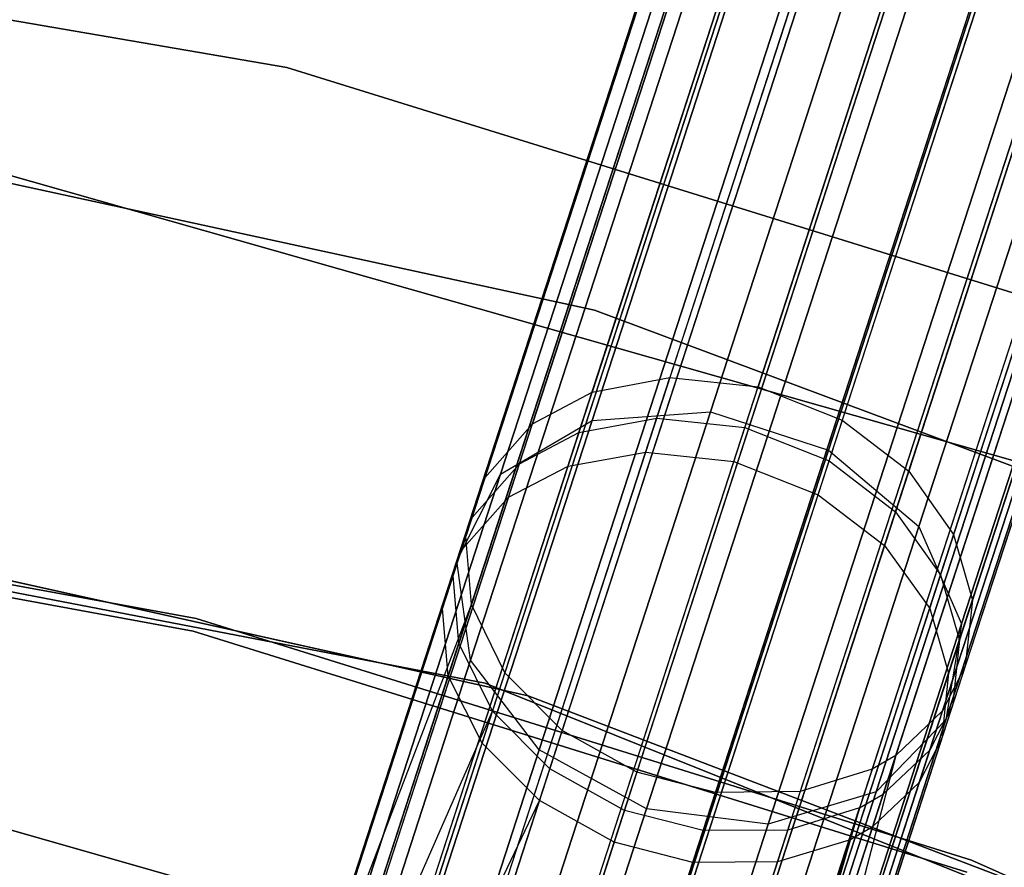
# Model space of a CAD drawing. Extents: x 0.3 to 7.1, y -3.38 to 3.38.
# Tile 555 of 604: x 4.25 to 4.63, y 2.42 to 2.75. Entities that reach past the tile are written whole.
import ezdxf

# ---------------------------------------------------------------- set-up
doc = ezdxf.new("R2010")
doc.units = 0
doc.header["$LTSCALE"] = 2.54
doc.layers.get('0').update_dxf_attribs({"linetype": 'CONTINUOUS'})

# ---------------------------------------------------------------- blocks, each defined once
blk = doc.blocks.new('SINGLES_AVVSTL_STL')
at = {"color": 0}
for p, q in [((4.51575, 2.59947, 19.41024), (4.62906, 2.94819, 18.83209)), ((4.51575, 2.59947, 19.41024), (4.62906, 2.94819, 18.83209)), ((4.62906, 2.94819, 21.85677), (4.51575, 2.59947, 21.27863)), ((4.62906, 2.94819, 21.85677), (4.51575, 2.59947, 21.27863)), ((4.4701, 2.59609, 19.39629), (4.58257, 2.94226, 18.82238)), ((4.4701, 2.59609, 19.39629), (4.58257, 2.94226, 18.82238)), ((4.58257, 2.94226, 21.86649), (4.4701, 2.59609, 21.29258)), ((4.58257, 2.94226, 21.86649), (4.4701, 2.59609, 21.29258)), ((4.49505, 2.59691, 53.78696), (4.60711, 2.94178, 53.21898)), ((4.49505, 2.59691, 53.78696), (4.60711, 2.94178, 53.21898)), ((4.52908, 2.59337, 53.79274), (4.64147, 2.93929, 53.22303)), ((4.52908, 2.59337, 53.79274), (4.64147, 2.93929, 53.22303)), ((4.46502, 2.59142, 53.77523), (4.57639, 2.93417, 53.21075)), ((4.46502, 2.59142, 53.77523), (4.57639, 2.93417, 53.21075)), ((4.49081, 2.58384, 60.68847), (4.60456, 2.93393, 60.12035)), ((4.49081, 2.58384, 60.68847), (4.60456, 2.93393, 60.12035)), ((4.60376, 2.93148, 56.20934), (4.50015, 2.61261, 55.68382)), ((4.60376, 2.93148, 56.20934), (4.50015, 2.61261, 55.68382)), ((4.52482, 2.58026, 60.69431), (4.63891, 2.93141, 60.12446)), ((4.52482, 2.58026, 60.69431), (4.63891, 2.93141, 60.12446)), ((4.56127, 2.58468, 19.41024), (4.67458, 2.9334, 18.83209)), ((4.56127, 2.58468, 19.41024), (4.67458, 2.9334, 18.83209)), ((4.67458, 2.9334, 21.85677), (4.56127, 2.58468, 21.27863)), ((4.67458, 2.9334, 21.85677), (4.56127, 2.58468, 21.27863)), ((4.4608, 2.57843, 60.67664), (4.57385, 2.92636, 60.11202)), ((4.4608, 2.57843, 60.67664), (4.57385, 2.92636, 60.11202)), ((4.63812, 2.92896, 56.20522), (4.53419, 2.60912, 55.6781)), ((4.63812, 2.92896, 56.20522), (4.53419, 2.60912, 55.6781)), ((4.56154, 2.58049, 53.79094), (4.67383, 2.92608, 53.22177)), ((4.56154, 2.58049, 53.79094), (4.67383, 2.92608, 53.22177)), ((4.57306, 2.92393, 56.21771), (4.47009, 2.60702, 55.69542)), ((4.57306, 2.92393, 56.21771), (4.47009, 2.60702, 55.69542)), ((4.44204, 2.57936, 53.76021), (4.55252, 2.91938, 53.2002)), ((4.44204, 2.57936, 53.76021), (4.55252, 2.91938, 53.2002)), ((4.43476, 2.57532, 19.37157), (4.54576, 2.91696, 18.80517)), ((4.43476, 2.57532, 19.37157), (4.54576, 2.91696, 18.80517)), ((4.54576, 2.91696, 21.8837), (4.43476, 2.57532, 21.31729)), ((4.54576, 2.91696, 21.8837), (4.43476, 2.57532, 21.31729)), ((4.55728, 2.56739, 60.69249), (4.67127, 2.91821, 60.12318)), ((4.55728, 2.56739, 60.69249), (4.67127, 2.91821, 60.12318)), ((4.67048, 2.91576, 56.2065), (4.56665, 2.59622, 55.67988)), ((4.67048, 2.91576, 56.2065), (4.56665, 2.59622, 55.67988)), ((4.43785, 2.56647, 60.66148), (4.55, 2.91164, 60.10134)), ((4.43785, 2.56647, 60.66148), (4.55, 2.91164, 60.10134)), ((4.54922, 2.90923, 56.22842), (4.44707, 2.59483, 55.71028)), ((4.54922, 2.90923, 56.22842), (4.44707, 2.59483, 55.71028)), ((4.58718, 2.56087, 53.78226), (4.69896, 2.90489, 53.21568)), ((4.58718, 2.56087, 53.78226), (4.69896, 2.90489, 53.21568)), ((4.59623, 2.55511, 19.39629), (4.7087, 2.90127, 18.82238)), ((4.59623, 2.55511, 19.39629), (4.7087, 2.90127, 18.82238)), ((4.7087, 2.90127, 21.86649), (4.59623, 2.55511, 21.29258)), ((4.7087, 2.90127, 21.86649), (4.59623, 2.55511, 21.29258)), ((4.58295, 2.54784, 60.68373), (4.69641, 2.89706, 60.11702)), ((4.58295, 2.54784, 60.68373), (4.69641, 2.89706, 60.11702)), ((4.42375, 2.55868, 53.73973), (4.53303, 2.895, 53.18583)), ((4.42375, 2.55868, 53.73973), (4.53303, 2.895, 53.18583)), ((4.69562, 2.89462, 56.2127), (4.59227, 2.57653, 55.68846)), ((4.69562, 2.89462, 56.2127), (4.59227, 2.57653, 55.68846)), ((4.41961, 2.54593, 60.64083), (4.53054, 2.88734, 60.0868)), ((4.41961, 2.54593, 60.64083), (4.53054, 2.88734, 60.0868)), ((4.52976, 2.88496, 56.24303), (4.42872, 2.57399, 55.73054)), ((4.52976, 2.88496, 56.24303), (4.42872, 2.57399, 55.73054)), ((4.41784, 2.54192, 19.34176), (4.52707, 2.8781, 18.78441)), ((4.41784, 2.54192, 19.34176), (4.52707, 2.8781, 18.78441)), ((4.52707, 2.8781, 21.90446), (4.41784, 2.54192, 21.34711)), ((4.52707, 2.8781, 21.90446), (4.41784, 2.54192, 21.34711)), ((4.60457, 2.5365, 53.76786), (4.71551, 2.87791, 53.20558)), ((4.60457, 2.5365, 53.76786), (4.71551, 2.87791, 53.20558)), ((4.41642, 2.53611, 53.72054), (4.52456, 2.86895, 53.17236)), ((4.41642, 2.53611, 53.72054), (4.52456, 2.86895, 53.17236)), ((4.60037, 2.52356, 60.66921), (4.71298, 2.87014, 60.10678)), ((4.60037, 2.52356, 60.66921), (4.71298, 2.87014, 60.10678)), ((4.71219, 2.86772, 56.22296), (4.60962, 2.55204, 55.7027)), ((4.71219, 2.86772, 56.22296), (4.60962, 2.55204, 55.7027)), ((4.41232, 2.5235, 60.62146), (4.5221, 2.86137, 60.07316)), ((4.41232, 2.5235, 60.62146), (4.5221, 2.86137, 60.07316)), ((4.52133, 2.85902, 56.25672), (4.42134, 2.55126, 55.74952)), ((4.52133, 2.85902, 56.25672), (4.42134, 2.55126, 55.74952)), ((4.61261, 2.51754, 19.37157), (4.72361, 2.85917, 18.80517)), ((4.61261, 2.51754, 19.37157), (4.72361, 2.85917, 18.80517)), ((4.72361, 2.85917, 21.8837), (4.61261, 2.51754, 21.31729)), ((4.72361, 2.85917, 21.8837), (4.61261, 2.51754, 21.31729)), ((4.61186, 2.51133, 53.75032), (4.72176, 2.84957, 53.19327)), ((4.61186, 2.51133, 53.75032), (4.72176, 2.84957, 53.19327)), ((4.41864, 2.51005, 53.70104), (4.52564, 2.83936, 53.15869)), ((4.41864, 2.51005, 53.70104), (4.52564, 2.83936, 53.15869)), ((4.60769, 2.49851, 60.65151), (4.71925, 2.84186, 60.09432)), ((4.60769, 2.49851, 60.65151), (4.71925, 2.84186, 60.09432)), ((4.71848, 2.83947, 56.23547), (4.61686, 2.52673, 55.72006)), ((4.71848, 2.83947, 56.23547), (4.61686, 2.52673, 55.72006)), ((4.41459, 2.49756, 60.60179), (4.5232, 2.83185, 60.05931)), ((4.41459, 2.49756, 60.60179), (4.5232, 2.83185, 60.05931)), ((4.42321, 2.50353, 19.31369), (4.53077, 2.83457, 18.76485)), ((4.42321, 2.50353, 19.31369), (4.53077, 2.83457, 18.76485)), ((4.53077, 2.83457, 21.92401), (4.42321, 2.50353, 21.37518)), ((4.53077, 2.83457, 21.92401), (4.42321, 2.50353, 21.37518)), ((4.52245, 2.82952, 56.27062), (4.42351, 2.52503, 55.76881)), ((4.52245, 2.82952, 56.27062), (4.42351, 2.52503, 55.76881)), ((4.60918, 2.48596, 53.73013), (4.71789, 2.82053, 53.1791)), ((4.60918, 2.48596, 53.73013), (4.71789, 2.82053, 53.1791)), ((4.60666, 2.48057, 19.34176), (4.71589, 2.81674, 18.78441)), ((4.60666, 2.48057, 19.34176), (4.71589, 2.81674, 18.78441)), ((4.71589, 2.81674, 21.90446), (4.60666, 2.48057, 21.34711)), ((4.71589, 2.81674, 21.90446), (4.60666, 2.48057, 21.34711)), ((4.60506, 2.47327, 60.63114), (4.71541, 2.81291, 60.07997)), ((4.60506, 2.47327, 60.63114), (4.71541, 2.81291, 60.07997)), ((4.43165, 2.48384, 53.68414), (4.53765, 2.81009, 53.14683)), ((4.43165, 2.48384, 53.68414), (4.53765, 2.81009, 53.14683)), ((4.71465, 2.81054, 56.24987), (4.61413, 2.50118, 55.74003)), ((4.71465, 2.81054, 56.24987), (4.61413, 2.50118, 55.74003)), ((4.42763, 2.47148, 60.58474), (4.53524, 2.80266, 60.0473)), ((4.42763, 2.47148, 60.58474), (4.53524, 2.80266, 60.0473)), ((4.60044, 2.46885, 53.71479), (4.70825, 2.80065, 53.16833)), ((4.60044, 2.46885, 53.71479), (4.70825, 2.80065, 53.16833)), ((4.53449, 2.80035, 56.28268), (4.43647, 2.49869, 55.78553)), ((4.53449, 2.80035, 56.28268), (4.43647, 2.49869, 55.78553)), ((3.99002, 2.79461, 1.9), (4.35228, 2.73236, 1.9)), ((4.35228, 2.73236, 1.7), (3.99002, 2.79461, 1.7)), ((4.35228, 2.73236, 1.7), (3.99002, 2.79461, 1.7)), ((3.99002, 2.79461, 1.9), (4.35228, 2.73236, 1.9)), ((4.44965, 2.46896, 19.29377), (4.55602, 2.79634, 18.75099)), ((4.44965, 2.46896, 19.29377), (4.55602, 2.79634, 18.75099)), ((4.55602, 2.79634, 21.93788), (4.44965, 2.46896, 21.3951)), ((4.55602, 2.79634, 21.93788), (4.44965, 2.46896, 21.3951)), ((4.59636, 2.45627, 60.61566), (4.7058, 2.79309, 60.06907)), ((4.59636, 2.45627, 60.61566), (4.7058, 2.79309, 60.06907)), ((4.70503, 2.79074, 56.26082), (4.60535, 2.48395, 55.75521)), ((4.70503, 2.79074, 56.26082), (4.60535, 2.48395, 55.75521)), ((4.45372, 2.46166, 53.67259), (4.55905, 2.78582, 53.13872)), ((4.45372, 2.46166, 53.67259), (4.55905, 2.78582, 53.13872)), ((4.57975, 2.45267, 19.31369), (4.68731, 2.7837, 18.76485)), ((4.57975, 2.45267, 19.31369), (4.68731, 2.7837, 18.76485)), ((4.68731, 2.7837, 21.92401), (4.57975, 2.45267, 21.37518)), ((4.68731, 2.7837, 21.92401), (4.57975, 2.45267, 21.37518)), ((4.44973, 2.44938, 60.57309), (4.55665, 2.77844, 60.03909)), ((4.44973, 2.44938, 60.57309), (4.55665, 2.77844, 60.03909)), ((4.58245, 2.45177, 53.69716), (4.68923, 2.78037, 53.15596)), ((4.58245, 2.45177, 53.69716), (4.68923, 2.78037, 53.15596)), ((4.5559, 2.77614, 56.29091), (4.45852, 2.47642, 55.79695)), ((4.5559, 2.77614, 56.29091), (4.45852, 2.47642, 55.79695)), ((4.67971, 2.77399, 53.15153), (4.57331, 2.44652, 53.69083)), ((4.67971, 2.77399, 53.15153), (4.57331, 2.44652, 53.69083)), ((4.59703, 2.77218, 18.74598), (4.49109, 2.44611, 19.28658)), ((4.59703, 2.77218, 18.74598), (4.49109, 2.44611, 19.28658)), ((4.49109, 2.44611, 21.40228), (4.59703, 2.77218, 21.94289)), ((4.49109, 2.44611, 21.40228), (4.59703, 2.77218, 21.94289)), ((4.57841, 2.43931, 60.59787), (4.68679, 2.77289, 60.05654)), ((4.57841, 2.43931, 60.59787), (4.68679, 2.77289, 60.05654)), ((4.68604, 2.77056, 56.27339), (4.58731, 2.46672, 55.77265)), ((4.68604, 2.77056, 56.27339), (4.58731, 2.46672, 55.77265)), ((4.48263, 2.44558, 53.66744), (4.58765, 2.7688, 53.13511)), ((4.48263, 2.44558, 53.66744), (4.58765, 2.7688, 53.13511)), ((4.53804, 2.44023, 19.29377), (4.64442, 2.76762, 18.75099)), ((4.53804, 2.44023, 19.29377), (4.64442, 2.76762, 18.75099)), ((4.64442, 2.76762, 21.93788), (4.53804, 2.44023, 21.3951)), ((4.64442, 2.76762, 21.93788), (4.53804, 2.44023, 21.3951)), ((4.67729, 2.76653, 60.05206), (4.56928, 2.43411, 60.5915)), ((4.67729, 2.76653, 60.05206), (4.56928, 2.43411, 60.5915)), ((4.54561, 2.43799, 53.67735), (4.65121, 2.76301, 53.14206)), ((4.54561, 2.43799, 53.67735), (4.65121, 2.76301, 53.14206)), ((4.67653, 2.76421, 56.2779), (4.57815, 2.46143, 55.7789)), ((4.67653, 2.76421, 56.2779), (4.57815, 2.46143, 55.7789)), ((4.47865, 2.43333, 60.5679), (4.58526, 2.76144, 60.03543)), ((4.47865, 2.43333, 60.5679), (4.58526, 2.76144, 60.03543)), ((4.58451, 2.75915, 56.29459), (4.48741, 2.46029, 55.80204)), ((4.58451, 2.75915, 56.29459), (4.48741, 2.46029, 55.80204)), ((4.51292, 2.43774, 53.66898), (4.61803, 2.76124, 53.13619)), ((4.51292, 2.43774, 53.66898), (4.61803, 2.76124, 53.13619)), ((4.5416, 2.42568, 60.57789), (4.64881, 2.75561, 60.04247)), ((4.5416, 2.42568, 60.57789), (4.64881, 2.75561, 60.04247)), ((4.50894, 2.42548, 60.56945), (4.61564, 2.75387, 60.03653)), ((4.50894, 2.42548, 60.56945), (4.61564, 2.75387, 60.03653)), ((4.6149, 2.75159, 56.29348), (4.51771, 2.45246, 55.80052)), ((4.6149, 2.75159, 56.29348), (4.51771, 2.45246, 55.80052)), ((4.64806, 2.75331, 56.28752), (4.55041, 2.45279, 55.79224)), ((4.64806, 2.75331, 56.28752), (4.55041, 2.45279, 55.79224)), ((4.35228, 2.73236, 1.9), (4.70331, 2.62336, 1.9)), ((4.70331, 2.62336, 1.7), (4.35228, 2.73236, 1.7)), ((4.35228, 2.73236, 1.7), (4.35228, 2.73236, 1.9)), ((4.35228, 2.73236, 1.7), (4.35228, 2.73236, 1.9)), ((4.70331, 2.62336, 1.7), (4.35228, 2.73236, 1.7)), ((4.35228, 2.73236, 1.9), (4.70331, 2.62336, 1.9)), ((4.47106, 2.63861, 171.7), (4.08766, 2.72201, 171.7)), ((4.08766, 2.72201, 164.1), (4.47106, 2.63861, 164.1)), ((4.47106, 2.63861, 171.7), (4.08766, 2.72201, 171.7)), ((4.08766, 2.72201, 164.1), (4.47106, 2.63861, 164.1)), ((4.68971, 2.5643, 1.7), (4.20161, 2.70318, 1.7)), ((4.20161, 2.70318, 18.7), (4.68971, 2.5643, 18.7)), ((4.68971, 2.5643, 1.7), (4.20161, 2.70318, 1.7)), ((4.20161, 2.70318, 18.7), (4.68971, 2.5643, 18.7)), ((4.83869, 2.50149, 171.7), (4.47106, 2.63861, 171.7)), ((4.47106, 2.63861, 164.1), (4.83869, 2.50149, 164.1)), ((4.47106, 2.63861, 171.7), (4.47106, 2.63861, 164.1)), ((4.83869, 2.50149, 171.7), (4.47106, 2.63861, 171.7)), ((4.47106, 2.63861, 164.1), (4.83869, 2.50149, 164.1)), ((4.47106, 2.63861, 171.7), (4.47106, 2.63861, 164.1)), ((4.4276, 2.38932, 55.42123), (4.50015, 2.61261, 55.68382)), ((4.4276, 2.38932, 55.42123), (4.50015, 2.61261, 55.68382)), ((4.47009, 2.60702, 55.69542), (4.50015, 2.61261, 55.68382)), ((4.47009, 2.60702, 55.69542), (4.50015, 2.61261, 55.68382)), ((4.50015, 2.61261, 55.68382), (4.53419, 2.60912, 55.6781)), ((4.50015, 2.61261, 55.68382), (4.53419, 2.60912, 55.6781)), ((4.39799, 2.38511, 55.43445), (4.47009, 2.60702, 55.69542)), ((4.39799, 2.38511, 55.43445), (4.47009, 2.60702, 55.69542)), ((4.44707, 2.59483, 55.71028), (4.47009, 2.60702, 55.69542)), ((4.44707, 2.59483, 55.71028), (4.47009, 2.60702, 55.69542)), ((4.46142, 2.38516, 55.41471), (4.53419, 2.60912, 55.6781)), ((4.46142, 2.38516, 55.41471), (4.53419, 2.60912, 55.6781)), ((4.53419, 2.60912, 55.6781), (4.56665, 2.59622, 55.67988)), ((4.53419, 2.60912, 55.6781), (4.56665, 2.59622, 55.67988)), ((4.36529, 2.13637, 19.89149), (4.51575, 2.59947, 19.41024)), ((4.36529, 2.13637, 19.89149), (4.51575, 2.59947, 19.41024)), ((4.51575, 2.59947, 21.27863), (4.36529, 2.13637, 20.79738)), ((4.51575, 2.59947, 21.27863), (4.36529, 2.13637, 20.79738)), ((4.4701, 2.59609, 19.39629), (4.51575, 2.59947, 19.41024)), ((4.4701, 2.59609, 19.39629), (4.51575, 2.59947, 19.41024)), ((4.4701, 2.59609, 21.29258), (4.51575, 2.59947, 21.27863)), ((4.4701, 2.59609, 21.29258), (4.51575, 2.59947, 21.27863)), ((4.51575, 2.59947, 19.41024), (4.56127, 2.58468, 19.41024)), ((4.51575, 2.59947, 19.41024), (4.56127, 2.58468, 19.41024)), ((4.51575, 2.59947, 21.27863), (4.56127, 2.58468, 21.27863)), ((4.51575, 2.59947, 21.27863), (4.56127, 2.58468, 21.27863)), ((4.32073, 2.13639, 19.87401), (4.4701, 2.59609, 19.39629)), ((4.32073, 2.13639, 19.87401), (4.4701, 2.59609, 19.39629)), ((4.4701, 2.59609, 21.29258), (4.32073, 2.13639, 20.81486)), ((4.4701, 2.59609, 21.29258), (4.32073, 2.13639, 20.81486)), ((4.42139, 2.37019, 54.04881), (4.49505, 2.59691, 53.78696)), ((4.42139, 2.37019, 54.04881), (4.49505, 2.59691, 53.78696)), ((4.43476, 2.57532, 19.37157), (4.4701, 2.59609, 19.39629)), ((4.43476, 2.57532, 19.37157), (4.4701, 2.59609, 19.39629)), ((4.43476, 2.57532, 21.31729), (4.4701, 2.59609, 21.29258)), ((4.43476, 2.57532, 21.31729), (4.4701, 2.59609, 21.29258)), ((4.46502, 2.59142, 53.77523), (4.49505, 2.59691, 53.78696)), ((4.46502, 2.59142, 53.77523), (4.49505, 2.59691, 53.78696)), ((4.56665, 2.59622, 55.67988), (4.49395, 2.37247, 55.41674)), ((4.56665, 2.59622, 55.67988), (4.49395, 2.37247, 55.41674)), ((4.49505, 2.59691, 53.78696), (4.52908, 2.59337, 53.79274)), ((4.49505, 2.59691, 53.78696), (4.52908, 2.59337, 53.79274)), ((4.56665, 2.59622, 55.67988), (4.59227, 2.57653, 55.68846)), ((4.56665, 2.59622, 55.67988), (4.59227, 2.57653, 55.68846)), ((4.37554, 2.37469, 55.45139), (4.44707, 2.59483, 55.71028)), ((4.37554, 2.37469, 55.45139), (4.44707, 2.59483, 55.71028)), ((4.42872, 2.57399, 55.73054), (4.44707, 2.59483, 55.71028)), ((4.42872, 2.57399, 55.73054), (4.44707, 2.59483, 55.71028)), ((4.45519, 2.36596, 54.05538), (4.52908, 2.59337, 53.79274)), ((4.45519, 2.36596, 54.05538), (4.52908, 2.59337, 53.79274)), ((4.52908, 2.59337, 53.79274), (4.56154, 2.58049, 53.79094)), ((4.52908, 2.59337, 53.79274), (4.56154, 2.58049, 53.79094)), ((4.4288, 2.49468, 1.7), (3.94344, 2.58823, 1.7)), ((3.94344, 2.58823, 18.7), (4.4288, 2.49468, 18.7)), ((3.94344, 2.58823, 18.7), (4.4288, 2.49468, 18.7)), ((4.4288, 2.49468, 1.7), (3.94344, 2.58823, 1.7)), ((4.39181, 2.3661, 54.03547), (4.46502, 2.59142, 53.77523)), ((4.39181, 2.3661, 54.03547), (4.46502, 2.59142, 53.77523)), ((4.44204, 2.57936, 53.76021), (4.46502, 2.59142, 53.77523)), ((4.44204, 2.57936, 53.76021), (4.46502, 2.59142, 53.77523)), ((4.41081, 2.12158, 19.89149), (4.56127, 2.58468, 19.41024)), ((4.41081, 2.12158, 19.89149), (4.56127, 2.58468, 19.41024)), ((4.56127, 2.58468, 21.27863), (4.41081, 2.12158, 20.79738)), ((4.56127, 2.58468, 21.27863), (4.41081, 2.12158, 20.79738)), ((4.56127, 2.58468, 19.41024), (4.59623, 2.55511, 19.39629)), ((4.56127, 2.58468, 19.41024), (4.59623, 2.55511, 19.39629)), ((4.56127, 2.58468, 21.27863), (4.59623, 2.55511, 21.29258)), ((4.56127, 2.58468, 21.27863), (4.59623, 2.55511, 21.29258)), ((4.41644, 2.35496, 60.94899), (4.49081, 2.58384, 60.68847)), ((4.41644, 2.35496, 60.94899), (4.49081, 2.58384, 60.68847)), ((4.45022, 2.35068, 60.95562), (4.52482, 2.58026, 60.69431)), ((4.45022, 2.35068, 60.95562), (4.52482, 2.58026, 60.69431)), ((4.4608, 2.57843, 60.67664), (4.49081, 2.58384, 60.68847)), ((4.4608, 2.57843, 60.67664), (4.49081, 2.58384, 60.68847)), ((4.48772, 2.35329, 54.05334), (4.56154, 2.58049, 53.79094)), ((4.48772, 2.35329, 54.05334), (4.56154, 2.58049, 53.79094)), ((4.49081, 2.58384, 60.68847), (4.52482, 2.58026, 60.69431)), ((4.49081, 2.58384, 60.68847), (4.52482, 2.58026, 60.69431)), ((4.52482, 2.58026, 60.69431), (4.55728, 2.56739, 60.69249)), ((4.52482, 2.58026, 60.69431), (4.55728, 2.56739, 60.69249)), ((4.56154, 2.58049, 53.79094), (4.58718, 2.56087, 53.78226)), ((4.56154, 2.58049, 53.79094), (4.58718, 2.56087, 53.78226)), ((4.36941, 2.35582, 54.01838), (4.44204, 2.57936, 53.76021)), ((4.36941, 2.35582, 54.01838), (4.44204, 2.57936, 53.76021)), ((4.38689, 2.35096, 60.93556), (4.4608, 2.57843, 60.67664)), ((4.38689, 2.35096, 60.93556), (4.4608, 2.57843, 60.67664)), ((4.42375, 2.55868, 53.73973), (4.44204, 2.57936, 53.76021)), ((4.42375, 2.55868, 53.73973), (4.44204, 2.57936, 53.76021)), ((4.43785, 2.56647, 60.66148), (4.4608, 2.57843, 60.67664)), ((4.43785, 2.56647, 60.66148), (4.4608, 2.57843, 60.67664)), ((4.59227, 2.57653, 55.68846), (4.5199, 2.3538, 55.42652)), ((4.59227, 2.57653, 55.68846), (4.5199, 2.3538, 55.42652)), ((4.59227, 2.57653, 55.68846), (4.60962, 2.55204, 55.7027)), ((4.59227, 2.57653, 55.68846), (4.60962, 2.55204, 55.7027)), ((4.31732, 2.51959, 18.5), (4.00909, 2.57608, 18.5)), ((4.00909, 2.57608, 18.35), (4.31732, 2.51959, 18.35)), ((4.31732, 2.51959, 18.5), (4.00909, 2.57608, 18.5)), ((4.00909, 2.57608, 18.35), (4.31732, 2.51959, 18.35)), ((4.28735, 2.12163, 19.84305), (4.43476, 2.57532, 19.37157)), ((4.28735, 2.12163, 19.84305), (4.43476, 2.57532, 19.37157)), ((4.43476, 2.57532, 21.31729), (4.28735, 2.12163, 20.84582)), ((4.43476, 2.57532, 21.31729), (4.28735, 2.12163, 20.84582)), ((4.35797, 2.35624, 55.47446), (4.42872, 2.57399, 55.73054)), ((4.35797, 2.35624, 55.47446), (4.42872, 2.57399, 55.73054)), ((4.41784, 2.54192, 19.34176), (4.43476, 2.57532, 19.37157)), ((4.41784, 2.54192, 19.34176), (4.43476, 2.57532, 19.37157)), ((4.41784, 2.54192, 21.34711), (4.43476, 2.57532, 21.31729)), ((4.41784, 2.54192, 21.34711), (4.43476, 2.57532, 21.31729)), ((4.31613, 2.51474, 164.4), (4.00849, 2.57112, 164.4)), ((4.00849, 2.57112, 164.3), (4.31613, 2.51474, 164.3)), ((4.31613, 2.51474, 164.4), (4.00849, 2.57112, 164.4)), ((4.00849, 2.57112, 164.3), (4.31613, 2.51474, 164.3)), ((4.07486, 2.5723, 171.7), (4.44536, 2.48976, 171.7)), ((4.44536, 2.48976, 164.1), (4.07486, 2.5723, 164.1)), ((4.44536, 2.48976, 164.1), (4.07486, 2.5723, 164.1)), ((4.07486, 2.5723, 171.7), (4.44536, 2.48976, 171.7)), ((4.36453, 2.3408, 60.91834), (4.43785, 2.56647, 60.66148)), ((4.36453, 2.3408, 60.91834), (4.43785, 2.56647, 60.66148)), ((4.41961, 2.54593, 60.64083), (4.43785, 2.56647, 60.66148)), ((4.41961, 2.54593, 60.64083), (4.43785, 2.56647, 60.66148)), ((4.48276, 2.33803, 60.95356), (4.55728, 2.56739, 60.69249)), ((4.48276, 2.33803, 60.95356), (4.55728, 2.56739, 60.69249)), ((4.55728, 2.56739, 60.69249), (4.58295, 2.54784, 60.68373)), ((4.55728, 2.56739, 60.69249), (4.58295, 2.54784, 60.68373)), ((4.35191, 2.33758, 53.99509), (4.42375, 2.55868, 53.73973)), ((4.35191, 2.33758, 53.99509), (4.42375, 2.55868, 53.73973)), ((4.5137, 2.33471, 54.04347), (4.58718, 2.56087, 53.78226)), ((4.5137, 2.33471, 54.04347), (4.58718, 2.56087, 53.78226)), ((4.58718, 2.56087, 53.78226), (4.60457, 2.5365, 53.76786)), ((4.58718, 2.56087, 53.78226), (4.60457, 2.5365, 53.76786)), ((4.44686, 2.09541, 19.87401), (4.59623, 2.55511, 19.39629)), ((4.44686, 2.09541, 19.87401), (4.59623, 2.55511, 19.39629)), ((4.59623, 2.55511, 21.29258), (4.44686, 2.09541, 20.81486)), ((4.59623, 2.55511, 21.29258), (4.44686, 2.09541, 20.81486)), ((4.59623, 2.55511, 19.39629), (4.61261, 2.51754, 19.37157)), ((4.59623, 2.55511, 19.39629), (4.61261, 2.51754, 19.37157)), ((4.59623, 2.55511, 21.29258), (4.61261, 2.51754, 21.31729)), ((4.59623, 2.55511, 21.29258), (4.61261, 2.51754, 21.31729)), ((4.35132, 2.33577, 55.49609), (4.42134, 2.55126, 55.74952)), ((4.35132, 2.33577, 55.49609), (4.42134, 2.55126, 55.74952)), ((4.42351, 2.52503, 55.76881), (4.42134, 2.55126, 55.74952)), ((4.42351, 2.52503, 55.76881), (4.42134, 2.55126, 55.74952)), ((4.60962, 2.55204, 55.7027), (4.5378, 2.331, 55.44275)), ((4.60962, 2.55204, 55.7027), (4.5378, 2.331, 55.44275)), ((4.60962, 2.55204, 55.7027), (4.61686, 2.52673, 55.72006)), ((4.60962, 2.55204, 55.7027), (4.61686, 2.52673, 55.72006)), ((4.50876, 2.31951, 60.94362), (4.58295, 2.54784, 60.68373)), ((4.50876, 2.31951, 60.94362), (4.58295, 2.54784, 60.68373)), ((4.58295, 2.54784, 60.68373), (4.60037, 2.52356, 60.66921)), ((4.58295, 2.54784, 60.68373), (4.60037, 2.52356, 60.66921)), ((4.34708, 2.32273, 60.89489), (4.41961, 2.54593, 60.64083)), ((4.34708, 2.32273, 60.89489), (4.41961, 2.54593, 60.64083)), ((4.27278, 2.09548, 19.8057), (4.41784, 2.54192, 19.34176)), ((4.27278, 2.09548, 19.8057), (4.41784, 2.54192, 19.34176)), ((4.41784, 2.54192, 21.34711), (4.27278, 2.09548, 20.88316)), ((4.41784, 2.54192, 21.34711), (4.27278, 2.09548, 20.88316)), ((4.42321, 2.50353, 19.31369), (4.41784, 2.54192, 19.34176)), ((4.42321, 2.50353, 19.31369), (4.41784, 2.54192, 19.34176)), ((4.42321, 2.50353, 21.37518), (4.41784, 2.54192, 21.34711)), ((4.42321, 2.50353, 21.37518), (4.41784, 2.54192, 21.34711)), ((4.34532, 2.3173, 53.97325), (4.41642, 2.53611, 53.72054)), ((4.34532, 2.3173, 53.97325), (4.41642, 2.53611, 53.72054)), ((4.41864, 2.51005, 53.70104), (4.41642, 2.53611, 53.72054)), ((4.41864, 2.51005, 53.70104), (4.41642, 2.53611, 53.72054)), ((4.53165, 2.31206, 54.02709), (4.60457, 2.5365, 53.76786)), ((4.53165, 2.31206, 54.02709), (4.60457, 2.5365, 53.76786)), ((4.60457, 2.5365, 53.76786), (4.61186, 2.51133, 53.75032)), ((4.60457, 2.5365, 53.76786), (4.61186, 2.51133, 53.75032)), ((4.42351, 2.52503, 55.76881), (4.27641, 2.07231, 55.29501)), ((4.42351, 2.52503, 55.76881), (4.27641, 2.07231, 55.29501)), ((4.34054, 2.3026, 60.87289), (4.41232, 2.5235, 60.62146)), ((4.34054, 2.3026, 60.87289), (4.41232, 2.5235, 60.62146)), ((4.35132, 2.33577, 55.49609), (4.42351, 2.52503, 55.76881)), ((4.35132, 2.33577, 55.49609), (4.42351, 2.52503, 55.76881)), ((4.41459, 2.49756, 60.60179), (4.41232, 2.5235, 60.62146)), ((4.41459, 2.49756, 60.60179), (4.41232, 2.5235, 60.62146)), ((4.43647, 2.49869, 55.78553), (4.42351, 2.52503, 55.76881)), ((4.43647, 2.49869, 55.78553), (4.42351, 2.52503, 55.76881)), ((4.52675, 2.29697, 60.92712), (4.60037, 2.52356, 60.66921)), ((4.52675, 2.29697, 60.92712), (4.60037, 2.52356, 60.66921)), ((4.61686, 2.52673, 55.72006), (4.54571, 2.30774, 55.46252)), ((4.61686, 2.52673, 55.72006), (4.54571, 2.30774, 55.46252)), ((4.60037, 2.52356, 60.66921), (4.60769, 2.49851, 60.65151)), ((4.60037, 2.52356, 60.66921), (4.60769, 2.49851, 60.65151)), ((4.61686, 2.52673, 55.72006), (4.61413, 2.50118, 55.74003)), ((4.61686, 2.52673, 55.72006), (4.61413, 2.50118, 55.74003)), ((4.6165, 2.42637, 18.5), (4.31732, 2.51959, 18.5)), ((4.31732, 2.51959, 18.35), (4.6165, 2.42637, 18.35)), ((4.31732, 2.51959, 18.5), (4.31732, 2.51959, 18.35)), ((4.6165, 2.42637, 18.5), (4.31732, 2.51959, 18.5)), ((4.31732, 2.51959, 18.35), (4.6165, 2.42637, 18.35)), ((4.31732, 2.51959, 18.5), (4.31732, 2.51959, 18.35)), ((4.4652, 2.06385, 19.84305), (4.61261, 2.51754, 19.37157)), ((4.4652, 2.06385, 19.84305), (4.61261, 2.51754, 19.37157)), ((4.61261, 2.51754, 21.31729), (4.4652, 2.06385, 20.84582)), ((4.61261, 2.51754, 21.31729), (4.4652, 2.06385, 20.84582)), ((4.61261, 2.51754, 19.37157), (4.60666, 2.48057, 19.34176)), ((4.61261, 2.51754, 19.37157), (4.60666, 2.48057, 19.34176)), ((4.61261, 2.51754, 21.31729), (4.60666, 2.48057, 21.34711)), ((4.61261, 2.51754, 21.31729), (4.60666, 2.48057, 21.34711)), ((4.61472, 2.4217, 164.4), (4.31613, 2.51474, 164.4)), ((4.31613, 2.51474, 164.3), (4.61472, 2.4217, 164.3)), ((4.31613, 2.51474, 164.4), (4.31613, 2.51474, 164.3)), ((4.61472, 2.4217, 164.4), (4.31613, 2.51474, 164.4)), ((4.31613, 2.51474, 164.3), (4.61472, 2.4217, 164.3)), ((4.31613, 2.51474, 164.4), (4.31613, 2.51474, 164.3)), ((4.3483, 2.29355, 53.95107), (4.41864, 2.51005, 53.70104)), ((4.3483, 2.29355, 53.95107), (4.41864, 2.51005, 53.70104)), ((4.43165, 2.48384, 53.68414), (4.41864, 2.51005, 53.70104)), ((4.43165, 2.48384, 53.68414), (4.41864, 2.51005, 53.70104)), ((4.53961, 2.28898, 54.00714), (4.61186, 2.51133, 53.75032)), ((4.53961, 2.28898, 54.00714), (4.61186, 2.51133, 53.75032)), ((4.61186, 2.51133, 53.75032), (4.60918, 2.48596, 53.73013)), ((4.61186, 2.51133, 53.75032), (4.60918, 2.48596, 53.73013)), ((4.28037, 2.06392, 19.77053), (4.42321, 2.50353, 19.31369)), ((4.28037, 2.06392, 19.77053), (4.42321, 2.50353, 19.31369)), ((4.42321, 2.50353, 21.37518), (4.28037, 2.06392, 20.91834)), ((4.42321, 2.50353, 21.37518), (4.28037, 2.06392, 20.91834)), ((4.44965, 2.46896, 19.29377), (4.42321, 2.50353, 19.31369)), ((4.44965, 2.46896, 19.29377), (4.42321, 2.50353, 19.31369)), ((4.44965, 2.46896, 21.3951), (4.42321, 2.50353, 21.37518)), ((4.44965, 2.46896, 21.3951), (4.42321, 2.50353, 21.37518)), ((4.61413, 2.50118, 55.74003), (4.54374, 2.28456, 55.48528)), ((4.61413, 2.50118, 55.74003), (4.54374, 2.28456, 55.48528)), ((4.61413, 2.50118, 55.74003), (4.60535, 2.48395, 55.75521)), ((4.61413, 2.50118, 55.74003), (4.60535, 2.48395, 55.75521)), ((4.43647, 2.49869, 55.78553), (4.29074, 2.05018, 55.31614)), ((4.43647, 2.49869, 55.78553), (4.29074, 2.05018, 55.31614)), ((4.34357, 2.27901, 60.85056), (4.41459, 2.49756, 60.60179)), ((4.34357, 2.27901, 60.85056), (4.41459, 2.49756, 60.60179)), ((4.42763, 2.47148, 60.58474), (4.41459, 2.49756, 60.60179)), ((4.42763, 2.47148, 60.58474), (4.41459, 2.49756, 60.60179)), ((4.45852, 2.47642, 55.79695), (4.43647, 2.49869, 55.78553)), ((4.45852, 2.47642, 55.79695), (4.43647, 2.49869, 55.78553)), ((4.53475, 2.27403, 60.90703), (4.60769, 2.49851, 60.65151)), ((4.53475, 2.27403, 60.90703), (4.60769, 2.49851, 60.65151)), ((4.60769, 2.49851, 60.65151), (4.60506, 2.47327, 60.63114)), ((4.60769, 2.49851, 60.65151), (4.60506, 2.47327, 60.63114)), ((4.88769, 2.31097, 1.7), (4.4288, 2.49468, 1.7)), ((4.4288, 2.49468, 18.7), (4.88769, 2.31097, 18.7)), ((4.4288, 2.49468, 18.7), (4.88769, 2.31097, 18.7)), ((4.4288, 2.49468, 18.7), (4.4288, 2.49468, 1.7)), ((4.88769, 2.31097, 1.7), (4.4288, 2.49468, 1.7)), ((4.4288, 2.49468, 18.7), (4.4288, 2.49468, 1.7)), ((4.44536, 2.48976, 171.7), (4.79989, 2.35417, 171.7)), ((4.79989, 2.35417, 164.1), (4.44536, 2.48976, 164.1)), ((4.44536, 2.48976, 164.1), (4.44536, 2.48976, 171.7)), ((4.44536, 2.48976, 164.1), (4.44536, 2.48976, 171.7)), ((4.79989, 2.35417, 164.1), (4.44536, 2.48976, 164.1)), ((4.44536, 2.48976, 171.7), (4.79989, 2.35417, 171.7)), ((4.53771, 2.266, 53.98417), (4.60918, 2.48596, 53.73013)), ((4.53771, 2.266, 53.98417), (4.60918, 2.48596, 53.73013)), ((4.60918, 2.48596, 53.73013), (4.60044, 2.46885, 53.71479)), ((4.60918, 2.48596, 53.73013), (4.60044, 2.46885, 53.71479)), ((4.28379, 2.02878, 54.15157), (4.43165, 2.48384, 53.68414)), ((4.28379, 2.02878, 54.15157), (4.43165, 2.48384, 53.68414)), ((4.3483, 2.29355, 53.95107), (4.43165, 2.48384, 53.68414)), ((4.3483, 2.29355, 53.95107), (4.43165, 2.48384, 53.68414)), ((4.45372, 2.46166, 53.67259), (4.43165, 2.48384, 53.68414)), ((4.45372, 2.46166, 53.67259), (4.43165, 2.48384, 53.68414)), ((4.60535, 2.48395, 55.75521), (4.53555, 2.26913, 55.50257)), ((4.60535, 2.48395, 55.75521), (4.53555, 2.26913, 55.50257)), ((4.60535, 2.48395, 55.75521), (4.58731, 2.46672, 55.77265)), ((4.60535, 2.48395, 55.75521), (4.58731, 2.46672, 55.77265)), ((4.46161, 2.03413, 19.8057), (4.60666, 2.48057, 19.34176)), ((4.46161, 2.03413, 19.8057), (4.60666, 2.48057, 19.34176)), ((4.60666, 2.48057, 21.34711), (4.46161, 2.03413, 20.88316)), ((4.60666, 2.48057, 21.34711), (4.46161, 2.03413, 20.88316)), ((4.60666, 2.48057, 19.34176), (4.57975, 2.45267, 19.31369)), ((4.60666, 2.48057, 19.34176), (4.57975, 2.45267, 19.31369)), ((4.60666, 2.48057, 21.34711), (4.57975, 2.45267, 21.37518)), ((4.60666, 2.48057, 21.34711), (4.57975, 2.45267, 21.37518)), ((4.45852, 2.47642, 55.79695), (4.31372, 2.03077, 55.33057)), ((4.45852, 2.47642, 55.79695), (4.31372, 2.03077, 55.33057)), ((4.48741, 2.46029, 55.80204), (4.45852, 2.47642, 55.79695)), ((4.48741, 2.46029, 55.80204), (4.45852, 2.47642, 55.79695)), ((4.35728, 2.25495, 60.83119), (4.42763, 2.47148, 60.58474)), ((4.35728, 2.25495, 60.83119), (4.42763, 2.47148, 60.58474)), ((4.44973, 2.44938, 60.57309), (4.42763, 2.47148, 60.58474)), ((4.44973, 2.44938, 60.57309), (4.42763, 2.47148, 60.58474)), ((4.53291, 2.25122, 60.88389), (4.60506, 2.47327, 60.63114)), ((4.53291, 2.25122, 60.88389), (4.60506, 2.47327, 60.63114)), ((4.60506, 2.47327, 60.63114), (4.59636, 2.45627, 60.61566)), ((4.60506, 2.47327, 60.63114), (4.59636, 2.45627, 60.61566)), ((4.30838, 2.03419, 19.74558), (4.44965, 2.46896, 19.29377)), ((4.30838, 2.03419, 19.74558), (4.44965, 2.46896, 19.29377)), ((4.44965, 2.46896, 21.3951), (4.30838, 2.03419, 20.94329)), ((4.44965, 2.46896, 21.3951), (4.30838, 2.03419, 20.94329)), ((4.58731, 2.46672, 55.77265), (4.44053, 2.01497, 55.29987)), ((4.58731, 2.46672, 55.77265), (4.44053, 2.01497, 55.29987)), ((4.49109, 2.44611, 19.28658), (4.44965, 2.46896, 19.29377)), ((4.49109, 2.44611, 19.28658), (4.44965, 2.46896, 19.29377)), ((4.49109, 2.44611, 21.40228), (4.44965, 2.46896, 21.3951)), ((4.49109, 2.44611, 21.40228), (4.44965, 2.46896, 21.3951)), ((4.52957, 2.25072, 53.96672), (4.60044, 2.46885, 53.71479)), ((4.52957, 2.25072, 53.96672), (4.60044, 2.46885, 53.71479)), ((4.58731, 2.46672, 55.77265), (4.53555, 2.26913, 55.50257)), ((4.58731, 2.46672, 55.77265), (4.53555, 2.26913, 55.50257)), ((4.58731, 2.46672, 55.77265), (4.57815, 2.46143, 55.7789)), ((4.58731, 2.46672, 55.77265), (4.57815, 2.46143, 55.7789)), ((4.60044, 2.46885, 53.71479), (4.58245, 2.45177, 53.69716)), ((4.60044, 2.46885, 53.71479), (4.58245, 2.45177, 53.69716)), ((4.30681, 2.00952, 54.13703), (4.45372, 2.46166, 53.67259)), ((4.30681, 2.00952, 54.13703), (4.45372, 2.46166, 53.67259)), ((4.48741, 2.46029, 55.80204), (4.34303, 2.01593, 55.337)), ((4.48741, 2.46029, 55.80204), (4.34303, 2.01593, 55.337)), ((4.57815, 2.46143, 55.7789), (4.43188, 2.01124, 55.30776)), ((4.57815, 2.46143, 55.7789), (4.43188, 2.01124, 55.30776)), ((4.48263, 2.44558, 53.66744), (4.45372, 2.46166, 53.67259)), ((4.48263, 2.44558, 53.66744), (4.45372, 2.46166, 53.67259)), ((4.51771, 2.45246, 55.80052), (4.48741, 2.46029, 55.80204)), ((4.51771, 2.45246, 55.80052), (4.48741, 2.46029, 55.80204)), ((4.57815, 2.46143, 55.7789), (4.55041, 2.45279, 55.79224)), ((4.57815, 2.46143, 55.7789), (4.55041, 2.45279, 55.79224)), ((4.52481, 2.23606, 60.86631), (4.59636, 2.45627, 60.61566)), ((4.52481, 2.23606, 60.86631), (4.59636, 2.45627, 60.61566)), ((4.59636, 2.45627, 60.61566), (4.57841, 2.43931, 60.59787)), ((4.59636, 2.45627, 60.61566), (4.57841, 2.43931, 60.59787)), ((4.51771, 2.45246, 55.80052), (4.3732, 2.00772, 55.33508)), ((4.51771, 2.45246, 55.80052), (4.3732, 2.00772, 55.33508)), ((4.55041, 2.45279, 55.79224), (4.40523, 2.00596, 55.32462)), ((4.55041, 2.45279, 55.79224), (4.40523, 2.00596, 55.32462)), ((4.43691, 2.01306, 19.77053), (4.57975, 2.45267, 19.31369)), ((4.43691, 2.01306, 19.77053), (4.57975, 2.45267, 19.31369)), ((4.57975, 2.45267, 21.37518), (4.43691, 2.01306, 20.91834)), ((4.57975, 2.45267, 21.37518), (4.43691, 2.01306, 20.91834)), ((4.51226, 2.23574, 53.94666), (4.58245, 2.45177, 53.69716)), ((4.51226, 2.23574, 53.94666), (4.58245, 2.45177, 53.69716)), ((4.55041, 2.45279, 55.79224), (4.51771, 2.45246, 55.80052)), ((4.55041, 2.45279, 55.79224), (4.51771, 2.45246, 55.80052)), ((4.57975, 2.45267, 19.31369), (4.53804, 2.44023, 19.29377)), ((4.57975, 2.45267, 19.31369), (4.53804, 2.44023, 19.29377)), ((4.57975, 2.45267, 21.37518), (4.53804, 2.44023, 21.3951)), ((4.57975, 2.45267, 21.37518), (4.53804, 2.44023, 21.3951)), ((4.57331, 2.44652, 53.69083), (4.58245, 2.45177, 53.69716)), ((4.57331, 2.44652, 53.69083), (4.58245, 2.45177, 53.69716)), ((4.30153, 1.99327, 61.03475), (4.44973, 2.44938, 60.57309)), ((4.30153, 1.99327, 61.03475), (4.44973, 2.44938, 60.57309)), ((4.35728, 2.25495, 60.83119), (4.44973, 2.44938, 60.57309)), ((4.35728, 2.25495, 60.83119), (4.44973, 2.44938, 60.57309)), ((4.47865, 2.43333, 60.5679), (4.44973, 2.44938, 60.57309)), ((4.47865, 2.43333, 60.5679), (4.44973, 2.44938, 60.57309)), ((4.33614, 1.99474, 54.13054), (4.48263, 2.44558, 53.66744)), ((4.33614, 1.99474, 54.13054), (4.48263, 2.44558, 53.66744)), ((4.49109, 2.44611, 19.28658), (4.35039, 2.01309, 19.73658)), ((4.49109, 2.44611, 19.28658), (4.35039, 2.01309, 19.73658)), ((4.35039, 2.01309, 20.95229), (4.49109, 2.44611, 21.40228)), ((4.35039, 2.01309, 20.95229), (4.49109, 2.44611, 21.40228)), ((4.4249, 1.98977, 54.16001), (4.57331, 2.44652, 53.69083)), ((4.4249, 1.98977, 54.16001), (4.57331, 2.44652, 53.69083)), ((4.51292, 2.43774, 53.66898), (4.48263, 2.44558, 53.66744)), ((4.51292, 2.43774, 53.66898), (4.48263, 2.44558, 53.66744)), ((4.53804, 2.44023, 19.29377), (4.49109, 2.44611, 19.28658)), ((4.53804, 2.44023, 19.29377), (4.49109, 2.44611, 19.28658)), ((4.53804, 2.44023, 21.3951), (4.49109, 2.44611, 21.40228)), ((4.53804, 2.44023, 21.3951), (4.49109, 2.44611, 21.40228)), ((4.57331, 2.44652, 53.69083), (4.51226, 2.23574, 53.94666)), ((4.57331, 2.44652, 53.69083), (4.51226, 2.23574, 53.94666)), ((4.57331, 2.44652, 53.69083), (4.54561, 2.43799, 53.67735)), ((4.57331, 2.44652, 53.69083), (4.54561, 2.43799, 53.67735)), ((4.52719, 2.35789, 3.2), (4.23113, 2.44212, 3.2)), ((4.23113, 2.44212, 3.303), (4.52719, 2.35789, 3.303)), ((4.52719, 2.35789, 3.2), (4.23113, 2.44212, 3.2)), ((4.23113, 2.44212, 3.303), (4.52719, 2.35789, 3.303)), ((4.39678, 2.00547, 19.74558), (4.53804, 2.44023, 19.29377)), ((4.39678, 2.00547, 19.74558), (4.53804, 2.44023, 19.29377)), ((4.53804, 2.44023, 21.3951), (4.39678, 2.00547, 20.94329)), ((4.53804, 2.44023, 21.3951), (4.39678, 2.00547, 20.94329)), ((4.36631, 1.98651, 54.13249), (4.51292, 2.43774, 53.66898)), ((4.36631, 1.98651, 54.13249), (4.51292, 2.43774, 53.66898)), ((4.39831, 1.98465, 54.14302), (4.54561, 2.43799, 53.67735)), ((4.39831, 1.98465, 54.14302), (4.54561, 2.43799, 53.67735)), ((4.50755, 2.22122, 60.84611), (4.57841, 2.43931, 60.59787)), ((4.50755, 2.22122, 60.84611), (4.57841, 2.43931, 60.59787)), ((4.54561, 2.43799, 53.67735), (4.51292, 2.43774, 53.66898)), ((4.54561, 2.43799, 53.67735), (4.51292, 2.43774, 53.66898)), ((4.56928, 2.43411, 60.5915), (4.57841, 2.43931, 60.59787)), ((4.56928, 2.43411, 60.5915), (4.57841, 2.43931, 60.59787)), ((4.33088, 1.97853, 61.02822), (4.47865, 2.43333, 60.5679)), ((4.33088, 1.97853, 61.02822), (4.47865, 2.43333, 60.5679)), ((4.41957, 1.97336, 61.05786), (4.56928, 2.43411, 60.5915)), ((4.41957, 1.97336, 61.05786), (4.56928, 2.43411, 60.5915)), ((4.50894, 2.42548, 60.56945), (4.47865, 2.43333, 60.5679)), ((4.50894, 2.42548, 60.56945), (4.47865, 2.43333, 60.5679)), ((4.56928, 2.43411, 60.5915), (4.50755, 2.22122, 60.84611)), ((4.56928, 2.43411, 60.5915), (4.50755, 2.22122, 60.84611)), ((4.56928, 2.43411, 60.5915), (4.5416, 2.42568, 60.57789)), ((4.56928, 2.43411, 60.5915), (4.5416, 2.42568, 60.57789)), ((4.36104, 1.97029, 61.03018), (4.50894, 2.42548, 60.56945)), ((4.36104, 1.97029, 61.03018), (4.50894, 2.42548, 60.56945)), ((4.39301, 1.96836, 61.04077), (4.5416, 2.42568, 60.57789)), ((4.39301, 1.96836, 61.04077), (4.5416, 2.42568, 60.57789)), ((4.5416, 2.42568, 60.57789), (4.50894, 2.42548, 60.56945)), ((4.5416, 2.42568, 60.57789), (4.50894, 2.42548, 60.56945)), ((4.90225, 2.29776, 18.5), (4.6165, 2.42637, 18.5)), ((4.6165, 2.42637, 18.35), (4.90225, 2.29776, 18.35)), ((4.6165, 2.42637, 18.5), (4.6165, 2.42637, 18.35)), ((4.90225, 2.29776, 18.5), (4.6165, 2.42637, 18.5)), ((4.6165, 2.42637, 18.35), (4.90225, 2.29776, 18.35)), ((4.6165, 2.42637, 18.5), (4.6165, 2.42637, 18.35))]:
    blk.add_line(p, q, dxfattribs=at)

msp = doc.modelspace()

# ---------------------------------------------------------------- block references
at = {"color": 0}
msp.add_blockref('SINGLES_AVVSTL_STL', (0, 0), dxfattribs=at)

doc.saveas('drawing.dxf')
